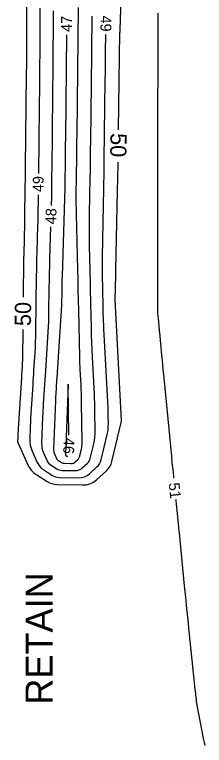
# Model space of a CAD drawing. Extents: x 2384780 to 2405861, y 547869 to 573706.
# Drawn here: x 2396716.7 to 2396751.8, y 552965.5 to 553100.8 of the extents above; entities that cross this region are included whole.
import ezdxf

# ---------------------------------------------------------------- set-up
doc = ezdxf.new("R2010")
doc.units = 0
for name, color, linetype in [('Old_Level_5', 7, 'Continuous'), ('Old_Level_60', 7, 'Continuous'), ('Old_Level_61', 7, 'Continuous')]:
    doc.layers.add(name, color=color, linetype=linetype)

msp = doc.modelspace()

# ---------------------------------------------------------------- linework, layer by layer
at = {"layer": 'Old_Level_60'}
for points in [[(2396721.379, 553102.0395), (2396721.386, 553100.51425), (2396721.387, 553098.98875), (2396721.3815, 553097.4635), (2396721.37025, 553095.93825), (2396721.30625, 553089.256), (2396721.292, 553087.824), (2396721.27675, 553086.392), (2396721.2605, 553084.96025), (2396721.24325, 553083.52825), (2396721.09225, 553071.441)], [(2396723.86525, 553101.52075), (2396723.8625, 553100.74075), (2396723.85675, 553099.9605), (2396723.712, 553084.83775), (2396723.697, 553083.30575), (2396723.6805, 553081.774), (2396723.66325, 553080.242), (2396723.6445, 553078.71), (2396723.5675, 553072.535), (2396723.5615, 553072.048), (2396723.556, 553071.56125), (2396723.55075, 553071.07425), (2396723.546, 553070.5875), (2396723.53075, 553068.997), (2396723.5275, 553068.65625), (2396723.52375, 553068.31525), (2396723.52, 553067.9745), (2396723.51575, 553067.63375), (2396723.50125, 553066.4575), (2396723.4975, 553066.2055), (2396723.4925, 553065.9535), (2396723.4865, 553065.70175), (2396723.481, 553065.50925)], [(2396724.24075, 553029.29075), (2396723.89575, 553020.38025), (2396723.9, 553020.1395), (2396723.93125, 553019.904), (2396723.98975, 553019.67375), (2396724.0755, 553019.44875), (2396724.3995, 553018.72225), (2396724.47825, 553018.57475), (2396724.57575, 553018.4435), (2396724.692, 553018.32825), (2396724.82675, 553018.22925), (2396725.38675, 553017.87625), (2396725.5095, 553017.80975), (2396725.6375, 553017.76125), (2396725.77125, 553017.731), (2396725.91025, 553017.71875), (2396727.191, 553017.691), (2396727.393, 553017.7045), (2396727.5815, 553017.75425), (2396727.7565, 553017.84025), (2396727.91775, 553017.9625), (2396728.42275, 553018.42075), (2396728.52175, 553018.5245), (2396728.602, 553018.63925), (2396728.664, 553018.76475), (2396728.707, 553018.9015), (2396729.0525, 553020.3495), (2396729.11675, 553020.66075), (2396729.1615, 553020.97425), (2396729.1865, 553021.29), (2396729.19225, 553021.60775), (2396729.0975, 553028.909), (2396729.0825, 553029.75075), (2396729.05925, 553030.59225), (2396729.02775, 553031.4335), (2396728.988, 553032.2745), (2396728.845, 553035.021), (2396728.8165, 553035.60975), (2396728.7925, 553036.1985), (2396728.773, 553036.7875), (2396728.75775, 553037.37675), (2396728.5645, 553046.09875), (2396728.52325, 553047.96775), (2396728.48225, 553049.83675), (2396728.4415, 553051.70575), (2396728.40075, 553053.575), (2396728.11975, 553066.54175), (2396728.112, 553067.01175), (2396728.109, 553067.48175), (2396728.11125, 553067.95175), (2396728.11825, 553068.42175), (2396728.149, 553069.95725), (2396728.15525, 553070.28625), (2396728.16075, 553070.61525), (2396728.16575, 553070.94425), (2396728.16975, 553071.2735), (2396728.201, 553073.9815), (2396728.2065, 553074.4485), (2396728.212, 553074.9155), (2396728.21775, 553075.38225), (2396728.22375, 553075.84925), (2396728.24325, 553077.37425), (2396728.2475, 553077.701), (2396728.2515, 553078.028), (2396728.25525, 553078.35475), (2396728.25925, 553078.6815), (2396728.529, 553102.16525)], [(2396743.195, 553101.09075), (2396743.1955, 553100.4565), (2396743.175, 553074.12675), (2396743.1745, 553073.91325), (2396743.17325, 553073.7), (2396743.1715, 553073.48675), (2396743.16875, 553073.27325), (2396743.159, 553072.5765), (2396743.15675, 553072.427), (2396743.154, 553072.27775), (2396743.15125, 553072.1285), (2396743.14825, 553071.979), (2396743.131, 553071.1655), (2396743.12775, 553070.99125), (2396743.1255, 553070.81675), (2396743.124, 553070.6425), (2396743.12375, 553070.468), (2396743.152, 553046.5365), (2396743.15825, 553046.04375), (2396743.17625, 553045.55125), (2396743.20575, 553045.0595), (2396743.247, 553044.56825), (2396743.45775, 553042.3645), (2396743.462, 553042.321), (2396743.46625, 553042.27725), (2396743.4705, 553042.2335), (2396743.475, 553042.18975), (2396743.4895, 553042.04725), (2396743.4925, 553042.01675), (2396743.4955, 553041.986), (2396743.4985, 553041.9555), (2396743.5015, 553041.925), (2396743.9045, 553037.73475), (2396743.99075, 553036.83675), (2396744.07725, 553035.93875), (2396744.1635, 553035.041), (2396744.25, 553034.143), (2396745.58675, 553020.27125), (2396745.70675, 553019.035), (2396745.829, 553017.79875), (2396745.9535, 553016.563), (2396746.08, 553015.32725), (2396746.1145, 553014.99225)], [(2396721.893, 553026.33825), (2396721.70175, 553021.39575), (2396721.7095, 553020.945), (2396721.76825, 553020.50425), (2396721.87775, 553020.073), (2396722.038, 553019.65175), (2396722.64475, 553018.29175), (2396722.79225, 553018.0155), (2396722.97475, 553017.7695), (2396723.19225, 553017.55375), (2396723.44475, 553017.3685), (2396724.493, 553016.7075), (2396724.72275, 553016.583), (2396724.96275, 553016.49225), (2396725.213, 553016.4355), (2396725.47325, 553016.41275), (2396727.87125, 553016.36075), (2396728.2495, 553016.38625), (2396728.60225, 553016.47925), (2396728.92975, 553016.64025), (2396729.23175, 553016.869), (2396730.17725, 553017.727), (2396730.3625, 553017.92125), (2396730.513, 553018.136), (2396730.62875, 553018.37125), (2396730.7095, 553018.627), (2396731.35625, 553021.338), (2396731.4765, 553021.92075), (2396731.56025, 553022.50775), (2396731.60725, 553023.099), (2396731.61775, 553023.694), (2396731.57025, 553027.3655), (2396731.55625, 553028.152), (2396731.5345, 553028.93825), (2396731.505, 553029.7245), (2396731.468, 553030.51025), (2396731.10875, 553037.40875), (2396731.04275, 553038.77175), (2396730.987, 553040.135), (2396730.9415, 553041.49875), (2396730.90625, 553042.86275), (2396730.80775, 553047.3195), (2396730.7865, 553048.2745), (2396730.7655, 553049.2295), (2396730.74475, 553050.1845), (2396730.724, 553051.13925), (2396730.5745, 553058.039), (2396730.55, 553059.5175), (2396730.54125, 553060.99625), (2396730.54775, 553062.47475), (2396730.56975, 553063.95325), (2396730.70325, 553070.596), (2396730.71125, 553071.0255), (2396730.7185, 553071.45525), (2396730.725, 553071.88475), (2396730.73025, 553072.3145), (2396730.7465, 553073.718), (2396730.75, 553074.01875), (2396730.7535, 553074.3195), (2396730.75725, 553074.62025), (2396730.761, 553074.921), (2396730.84875, 553081.74975), (2396730.86725, 553083.213), (2396730.88525, 553084.67625), (2396730.903, 553086.13975), (2396730.92, 553087.603), (2396731.06875, 553100.54325)], [(2396719.581, 553024.30525), (2396719.5035, 553022.302), (2396719.514, 553021.6955), (2396719.593, 553021.102), (2396719.74025, 553020.52175), (2396719.956, 553019.95475), (2396720.87675, 553017.89125), (2396721.1005, 553017.472), (2396721.3775, 553017.09875), (2396721.7075, 553016.7715), (2396722.0905, 553016.49025), (2396723.60775, 553015.53375), (2396723.94025, 553015.3535), (2396724.2875, 553015.22225), (2396724.6495, 553015.14), (2396725.0265, 553015.10725), (2396728.5515, 553015.0305), (2396729.10575, 553015.06775), (2396729.62275, 553015.20425), (2396730.103, 553015.44025), (2396730.54575, 553015.77575), (2396731.932, 553017.0335), (2396732.2035, 553017.318), (2396732.424, 553017.63275), (2396732.5935, 553017.97775), (2396732.712, 553018.35275), (2396733.8395, 553023.0795), (2396733.938, 553023.55625), (2396734.00625, 553024.03625), (2396734.045, 553024.5195), (2396734.0535, 553025.00625), (2396734.03275, 553026.60125), (2396734.02675, 553026.943), (2396734.01725, 553027.28475), (2396734.0045, 553027.62625), (2396733.9885, 553027.96775), (2396733.22075, 553042.7065), (2396733.18775, 553043.3885), (2396733.16, 553044.07075), (2396733.13725, 553044.75325), (2396733.1195, 553045.436), (2396733.07, 553047.66625), (2396733.0595, 553048.144), (2396733.049, 553048.622), (2396733.0385, 553049.1), (2396733.02825, 553049.57775), (2396732.95325, 553053.03075), (2396732.94125, 553053.7705), (2396732.93675, 553054.5105), (2396732.94, 553055.2505), (2396732.951, 553055.99025), (2396733.27, 553071.8665), (2396733.274, 553072.08075), (2396733.27775, 553072.295), (2396733.28075, 553072.50925), (2396733.2835, 553072.72375), (2396733.2915, 553073.42375), (2396733.29325, 553073.57375), (2396733.29525, 553073.72375), (2396733.297, 553073.87375), (2396733.299, 553074.02375), (2396733.48775, 553088.72475), (2396733.504, 553090.02475), (2396733.52025, 553091.32475), (2396733.53575, 553092.62475), (2396733.551, 553093.92475), (2396733.5885, 553097.19225)], [(2396726.27725, 553097.07875), (2396726.0955, 553078.0765), (2396726.091, 553077.616), (2396726.086, 553077.15575), (2396726.08075, 553076.69525), (2396726.07525, 553076.23475), (2396726.0565, 553074.731), (2396726.0525, 553074.40875), (2396726.049, 553074.0865), (2396726.0455, 553073.76425), (2396726.04225, 553073.442), (2396726.00825, 553069.88675), (2396726.00725, 553069.78075), (2396726.00625, 553069.6745), (2396726.005, 553069.5685), (2396726.00375, 553069.46225), (2396725.99925, 553069.1155), (2396725.99825, 553069.04125), (2396725.99675, 553068.967), (2396725.995, 553068.89275), (2396725.993, 553068.8185), (2396725.48175, 553052.3755), (2396725.4665, 553051.8425), (2396725.45375, 553051.30975), (2396725.4435, 553050.77675), (2396725.4355, 553050.24375), (2396725.41425, 553048.5025), (2396725.40725, 553048.1295), (2396725.3955, 553047.75675), (2396725.37875, 553047.384), (2396725.35725, 553047.0115), (2396724.492, 553033.556), (2396724.465, 553033.1325), (2396724.438, 553032.70875), (2396724.4115, 553032.28525), (2396724.38525, 553031.8615), (2396724.30025, 553030.4775), (2396724.28275, 553030.181), (2396724.267, 553029.88425), (2396724.253, 553029.5875), (2396724.24075, 553029.29075)], [(2396721.047, 553067.44125), (2396721.0465, 553067.39275), (2396721.04425, 553067.1745), (2396721.042, 553066.956), (2396721.0395, 553066.73775), (2396721.037, 553066.51925), (2396721.0055, 553064.01375), (2396720.99775, 553063.477), (2396720.98725, 553062.94025), (2396720.97425, 553062.4035), (2396720.95875, 553061.86675), (2396720.80075, 553056.78225), (2396720.7695, 553055.69275), (2396720.74325, 553054.603), (2396720.72225, 553053.513), (2396720.7065, 553052.42325), (2396720.5805, 553042.144), (2396720.562, 553041.15925), (2396720.53075, 553040.17525), (2396720.48675, 553039.1915), (2396720.43, 553038.20825), (2396720.2235, 553034.9975), (2396720.1795, 553034.3095), (2396720.13575, 553033.6215), (2396720.09275, 553032.93325), (2396720.05025, 553032.24525), (2396719.667, 553026.0215), (2396719.642, 553025.5925), (2396719.61925, 553025.1635), (2396719.599, 553024.7345), (2396719.581, 553024.30525)], [(2396723.35675, 553061.511), (2396723.17475, 553055.65275), (2396723.136, 553054.3045), (2396723.1035, 553052.95625), (2396723.0775, 553051.60775), (2396723.05775, 553050.259), (2396723.00375, 553045.8535), (2396722.98625, 553044.9095), (2396722.95625, 553043.96625), (2396722.914, 553043.02325), (2396722.8595, 553042.08075), (2396722.395, 553034.85725), (2396722.341, 553034.01125), (2396722.2875, 553033.165), (2396722.2345, 553032.319), (2396722.182, 553031.47275), (2396722.012, 553028.70875), (2396721.977, 553028.1165), (2396721.94575, 553027.52375), (2396721.91775, 553026.931), (2396721.893, 553026.33825)], [(2396726.58825, 553032.24325), (2396726.08975, 553019.36475), (2396726.09025, 553019.334), (2396726.09425, 553019.304), (2396726.10175, 553019.2745), (2396726.11275, 553019.24575), (2396726.15425, 553019.153), (2396726.16425, 553019.134), (2396726.17675, 553019.11725), (2396726.1915, 553019.1025), (2396726.20875, 553019.09), (2396726.28025, 553019.04475), (2396726.296, 553019.03625), (2396726.3125, 553019.03), (2396726.3295, 553019.02625), (2396726.34725, 553019.02475), (2396726.511, 553019.02125), (2396726.53675, 553019.02275), (2396726.5515, 553019.02675)], [(2396726.72225, 553022.949), (2396726.6015, 553032.242), (2396726.6015, 553032.2445), (2396726.6015, 553032.24675), (2396726.6015, 553032.249), (2396726.60125, 553032.25125), (2396726.601, 553032.25875), (2396726.60075, 553032.2605), (2396726.60075, 553032.262), (2396726.60075, 553032.26375), (2396726.60075, 553032.26525), (2396726.59875, 553032.3545), (2396726.59825, 553032.369), (2396726.5975, 553032.37375), (2396726.5965, 553032.369), (2396726.5955, 553032.35475), (2396726.589, 553032.25475), (2396726.589, 553032.25375), (2396726.58875, 553032.2525), (2396726.58875, 553032.25125), (2396726.58875, 553032.25025), (2396726.5885, 553032.2465), (2396726.5885, 553032.2455), (2396726.58825, 553032.24475), (2396726.58825, 553032.244), (2396726.58825, 553032.24325)], [(2396746.525, 553011.01325), (2396746.55375, 553010.7345), (2396746.614, 553010.14775), (2396746.67325, 553009.561), (2396746.732, 553008.97425), (2396746.78975, 553008.3875), (2396746.9775, 553006.47025), (2396747.01775, 553006.0595), (2396747.058, 553005.6485), (2396747.09825, 553005.23775), (2396747.13825, 553004.827), (2396748.09775, 552995.027), (2396748.30525, 552992.927), (2396748.5165, 552990.82775), (2396748.73175, 552988.7285), (2396748.9505, 552986.63), (2396750.08125, 552975.88275), (2396750.10925, 552975.61525), (2396750.13675, 552975.34775), (2396750.164, 552975.08025), (2396750.19075, 552974.81275), (2396750.27775, 552973.93875), (2396750.2985, 552973.75175), (2396750.32325, 552973.56525), (2396750.35225, 552973.3795), (2396750.3855, 552973.19425), (2396751.665, 552966.488), (2396751.767, 552965.97075), (2396751.875, 552965.455)]]:
    msp.add_lwpolyline(points, dxfattribs=at)
at = {"layer": 'Old_Level_61'}
for points in [[(2396735.951, 553079.5265), (2396736.20525, 553097.5165), (2396736.20575, 553097.56525), (2396736.20625, 553097.614), (2396736.2065, 553097.66275), (2396736.20675, 553097.71175), (2396736.20675, 553097.9215), (2396736.20675, 553097.9305), (2396736.20675, 553097.9395), (2396736.20675, 553097.9485), (2396736.20675, 553097.9575), (2396736.20625, 553097.98675), (2396736.20625, 553097.99325), (2396736.20625, 553097.9995), (2396736.2065, 553098.00575), (2396736.20675, 553098.012), (2396737.0825, 553125.00525)], [(2396718.827, 553111.473), (2396718.91625, 553098.091), (2396718.92, 553097.274), (2396718.9205, 553096.457), (2396718.9175, 553095.64), (2396718.9115, 553094.823), (2396718.886, 553092.154), (2396718.88025, 553091.58225), (2396718.874, 553091.01025), (2396718.8675, 553090.4385), (2396718.86075, 553089.8665), (2396718.5725, 553066.785), (2396718.57075, 553066.64775), (2396718.56925, 553066.51075), (2396718.56775, 553066.37375), (2396718.5665, 553066.2365), (2396718.56225, 553065.78875), (2396718.56125, 553065.69275), (2396718.56025, 553065.59675), (2396718.559, 553065.50075), (2396718.558, 553065.40475), (2396718.50325, 553061.03), (2396718.49525, 553060.4785), (2396718.4845, 553059.92675), (2396718.47125, 553059.375), (2396718.45525, 553058.8235), (2396718.39925, 553057.022), (2396718.38825, 553056.63575), (2396718.379, 553056.24975), (2396718.3715, 553055.8635), (2396718.36575, 553055.47725), (2396718.2805, 553048.5105)], [(2396718.207, 553042.511), (2396718.14025, 553037.076), (2396718.13375, 553036.72975), (2396718.12275, 553036.3835), (2396718.10725, 553036.0375), (2396718.0875, 553035.6915), (2396718.01475, 553034.562), (2396717.99925, 553034.32), (2396717.984, 553034.07775), (2396717.96875, 553033.83575), (2396717.95375, 553033.59375), (2396717.3105, 553023.14425), (2396717.3005, 553022.974), (2396717.2915, 553022.8035), (2396717.2835, 553022.633), (2396717.2765, 553022.4625), (2396717.25475, 553021.90525), (2396717.25675, 553021.78725), (2396717.27225, 553021.67175), (2396717.301, 553021.55875), (2396717.343, 553021.44825), (2396719.069, 553017.57925), (2396719.3915, 553016.97525), (2396719.79075, 553016.43725), (2396720.26625, 553015.9655), (2396720.8185, 553015.56025), (2396722.747, 553014.3445), (2396723.16975, 553014.115), (2396723.61125, 553013.94825), (2396724.0715, 553013.844), (2396724.5505, 553013.802), (2396729.2315, 553013.70025), (2396729.962, 553013.7495), (2396730.6435, 553013.9295), (2396731.27625, 553014.2405), (2396731.85975, 553014.68225), (2396733.6865, 553016.33975), (2396734.04425, 553016.71475), (2396734.335, 553017.12975), (2396734.55825, 553017.58425), (2396734.7145, 553018.0785), (2396736.494, 553025.5385), (2396736.49625, 553025.549), (2396736.49775, 553025.5595), (2396736.4985, 553025.57), (2396736.49875, 553025.58075), (2396736.49825, 553025.616), (2396736.49825, 553025.6235), (2396736.498, 553025.631), (2396736.49775, 553025.6385), (2396736.49725, 553025.646), (2396735.33275, 553048.00425), (2396735.33275, 553048.0055), (2396735.33275, 553048.0065), (2396735.33275, 553048.00775), (2396735.33275, 553048.009), (2396735.3325, 553048.013), (2396735.3325, 553048.01375), (2396735.3325, 553048.0145), (2396735.3325, 553048.0155), (2396735.3325, 553048.01625), (2396735.33225, 553048.02225), (2396735.33225, 553048.0235), (2396735.33225, 553048.02475), (2396735.33225, 553048.02625), (2396735.33225, 553048.0275), (2396735.42375, 553052.576), (2396735.4435, 553053.55075), (2396735.4635, 553054.52525), (2396735.484, 553055.5), (2396735.5045, 553056.47475), (2396735.75375, 553068.131), (2396735.80475, 553070.62875), (2396735.8515, 553073.12675), (2396735.85825, 553073.52725)]]:
    msp.add_lwpolyline(points, dxfattribs=at)

# ---------------------------------------------------------------- texts
at = {"layer": 'Old_Level_5'}
msp.add_text('RETAIN', height=5, rotation=89.9649306, dxfattribs=at).set_placement((2396723.723, 552972.99475))
at = {"layer": 'Old_Level_60'}
for s, rotation, p in [('47', 89.4523917, (2396727.2825, 553097.63625)), ('49', 269.4000167, (2396732.627, 553100.68275)), ('49', 89.3517583, (2396722.0505, 553067.9495)), ('48', 88.2217, (2396724.37175, 553061.976)), ('46', 267.5085389, (2396725.8135, 553022.4715)), ('51', 275.890775, (2396745.20875, 553014.028))]:
    msp.add_text(s, height=2, rotation=rotation, dxfattribs=at).set_placement(p)
at = {"layer": 'Old_Level_61'}
for rotation, p in [(269.1141889, (2396734.44375, 553078.91175)), (89.2979444, (2396719.71475, 553043.1305))]:
    msp.add_text('50', height=3, rotation=rotation, dxfattribs=at).set_placement(p)

doc.saveas('drawing.dxf')
